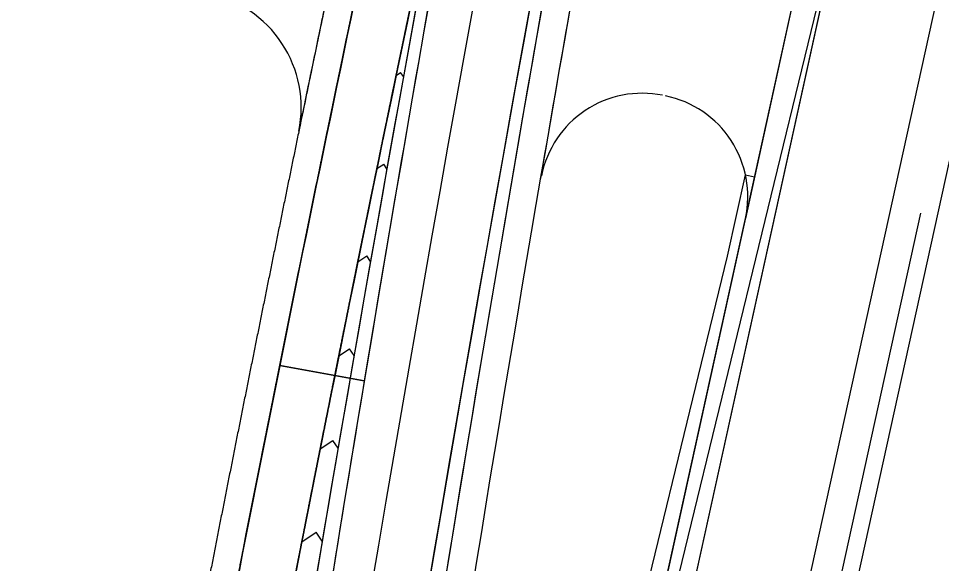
# Model space of a CAD drawing. Extents: x 14104283 to 14128447, y 8633203 to 8671666.
# Drawn here: x 14107950.2 to 14108147.9, y 8640438 to 8640554.9 of the extents above; entities that cross this region are included whole.
import ezdxf

# ---------------------------------------------------------------- set-up
doc = ezdxf.new("R2010")
doc.units = 0
for name, color, linetype in [('Default', 7, 'Continuous'), ('dsnPaintPlaceBrokenLineWhite', 7, 'Continuous'), ('dsnPaintPlaceChannelizingLaneWhite', 7, 'Continuous'), ('dsnPaintPlaceEdgeLineLeftYellow', 7, 'Continuous'), ('dsnPaintPlaceEdgeLineRightWhite', 7, 'Continuous'), ('dsnStgShadingPrevPav', 7, 'Continuous')]:
    doc.layers.add(name, color=color, linetype=linetype)

msp = doc.modelspace()

# ---------------------------------------------------------------- linework, layer by layer
at = {"layer": 'Default'}
for points in [[(14108110.8, 8640394.44), (14108175.06, 8640686.95), (14108151.72, 8640692.57), (14108087.36, 8640399.59)], [(14108083.12, 8640400.52), (14108129.2, 8640590.05), (14108087.36, 8640399.59)]]:
    msp.add_lwpolyline(points, close=True, dxfattribs=at)
for centre, radius, start, end in [((14117394.14, 8638857.08), 9512, 167.610212, 171.325989), ((14117394.14, 8638857.08), 9500, 167.610212, 171.325989), ((14117394.14, 8638857.08), 9500, 167.610212, 171.325989), ((14117394.14, 8638857.08), 9488, 167.610212, 171.325989), ((14117342.69, 8638609.63), 9522.13, 167.509575, 168.915877), ((14117342.69, 8638609.63), 9510.13, 167.921867, 168.915877), ((14117350.61, 8638608.07), 9530.2, 168.915826, 170.320937)]:
    msp.add_arc(centre, radius, start, end, dxfattribs=at)
at = {"layer": 'dsnPaintPlaceBrokenLineWhite'}
msp.add_arc((14117394.14, 8638857.08), 9500, 167.610212, 171.325989, dxfattribs=at)
at = {"layer": 'dsnPaintPlaceChannelizingLaneWhite'}
for p, q in [((14108031.08, 8640542.65), (14108032.04, 8640543.28)), ((14108032.63, 8640542.38), (14108032.04, 8640543.28)), ((14108026.95, 8640522.65), (14108028.41, 8640523.61)), ((14108029.08, 8640522.59), (14108028.41, 8640523.61)), ((14108022.87, 8640502.69), (14108024.77, 8640503.94)), ((14108025.58, 8640502.72), (14108024.77, 8640503.94)), ((14108018.8, 8640482.51), (14108021.1, 8640484.04)), ((14108022.06, 8640482.58), (14108021.1, 8640484.04)), ((14108014.81, 8640462.56), (14108017.51, 8640464.36)), ((14108018.63, 8640462.68), (14108017.51, 8640464.36)), ((14108010.88, 8640442.64), (14108013.92, 8640444.69)), ((14108015.24, 8640442.73), (14108013.92, 8640444.69))]:
    msp.add_line(p, q, dxfattribs=at)
for centre, radius, start, end in [((14117394.14, 8638857.08), 9512, 169.444425, 171.325989), ((14117342.69, 8638609.63), 9510.13, 167.921867, 168.915877)]:
    msp.add_arc(centre, radius, start, end, dxfattribs=at)
at = {"layer": 'dsnPaintPlaceEdgeLineLeftYellow'}
msp.add_arc((14117586.46, 8638823.84), 9683.13, 167.279441, 171.3032, dxfattribs=at)
at = {"layer": 'dsnPaintPlaceEdgeLineRightWhite'}
msp.add_line((14108117.15, 8640393.04), (14108143.52, 8640513.09), dxfattribs=at)
for centre, radius, start, end in [((14117342.69, 8638609.63), 9522.13, 167.509575, 168.915877), ((14117350.61, 8638608.07), 9530.2, 168.915826, 170.320937)]:
    msp.add_arc(centre, radius, start, end, dxfattribs=at)
at = {"layer": 'dsnStgShadingPrevPav'}
for p, q in [((14108124.35, 8640595.95), (14108105.9, 8640511.97)), ((14108006.14, 8640480.41), (14108017.94, 8640478.29)), ((14108017.94, 8640478.29), (14108006.14, 8640480.41)), ((14108017.94, 8640478.29), (14108024.25, 8640477.15)), ((14108024.25, 8640477.15), (14108017.94, 8640478.29))]:
    msp.add_line(p, q, dxfattribs=at)
for points in [[(14108081.5, 8640400.87), (14108123.34, 8640591.33), (14108126.55, 8640605.98), (14108216.67, 8641016.2), (14108268.16, 8641250.61), (14108382.95, 8641773.15), (14108422.02, 8641764.57), (14108309.38, 8641251.8), (14108270.22, 8641073.55), (14108265.93, 8641054.01), (14108255.74, 8641007.62), (14108202.1, 8640763.44), (14108120.56, 8640392.29)], [(14108077.26, 8640401.8), (14108102.07, 8640503.86), (14108105.91, 8640521.35), (14108107.87, 8640520.92), (14108081.5, 8640400.87)]]:
    msp.add_lwpolyline(points, close=True, dxfattribs=at)
for centre, radius, start, end in [((14117407.82, 8638919.35), 9488, 167.610212, 172.222077), ((14117407.82, 8638919.35), 9482, 167.610212, 172.222077), ((14117407.82, 8638919.35), 9512, 169.413861, 172.222077), ((14117407.82, 8638919.35), 9512, 169.413861, 170.574102), ((14117407.82, 8638919.35), 9488, 169.413861, 172.222077), ((14117407.82, 8638919.35), 9482, 169.768725, 170.278029), ((14107985.74, 8640535.75), 25, 348.3681, 78.5089), ((14108083.79, 8640516.82), 22, 78.4908, 168.7454), ((14108084.41, 8640516.69), 22, 347.6102, 78.4908), ((14117407.82, 8638919.35), 9512, 170.574102, 171.702544)]:
    msp.add_arc(centre, radius, start, end, dxfattribs=at)
for points, degree in [([(14108040.07, 8640670.33), (14108039.11, 8640666.01), (14108035.79, 8640651.03), (14108029.85, 8640623.7), (14108025.19, 8640602.04), (14108020.26, 8640578.84), (14108015.47, 8640556.04), (14108010.72, 8640533.12), (14108006.03, 8640510.22), (14108001.39, 8640487.29), (14107996.81, 8640464.36), (14107992.28, 8640441.41), (14107987.82, 8640418.46), (14107983.4, 8640395.49), (14107979.05, 8640372.51), (14107974.75, 8640349.53), (14107970.51, 8640326.51), (14107966.33, 8640303.59), (14107962.15, 8640280.24), (14107958.29, 8640258.43), (14107953.48, 8640230.88), (14107950.9, 8640215.75), (14107950.15, 8640211.39)], 2), ([(14107956.07, 8640210.37), (14107957.38, 8640218.06), (14107960.02, 8640233.43), (14107964.04, 8640256.47), (14107968.11, 8640279.5), (14107972.24, 8640302.51), (14107976.42, 8640325.52), (14107980.66, 8640348.51), (14107984.96, 8640371.49), (14107989.32, 8640394.46), (14107993.73, 8640417.41), (14107998.19, 8640440.35), (14108002.71, 8640463.28), (14108007.29, 8640486.2), (14108011.92, 8640509.1), (14108016.61, 8640531.99), (14108021.36, 8640554.87), (14108026.16, 8640577.73), (14108031.01, 8640600.58), (14108035.93, 8640623.41), (14108040.89, 8640646.24), (14108044.25, 8640661.44), (14108045.92, 8640669.04)], 3), ([(14108026.65, 8640608.79), (14108026.14, 8640606.46), (14108024.06, 8640596.74), (14108020.26, 8640578.84), (14108015.47, 8640556.04), (14108012.14, 8640539.95), (14108010.4, 8640531.51), (14108010.23, 8640530.71)], 3), ([(14108034.62, 8640559.66), (14108034.22, 8640557.75), (14108033.82, 8640555.85), (14108033.43, 8640553.95)], 2), ([(14108033.43, 8640553.95), (14108033.82, 8640555.85), (14108034.22, 8640557.75), (14108034.62, 8640559.66)], 2), ([(14108021.37, 8640554.87), (14108021.45, 8640555.25), (14108021.52, 8640555.63), (14108021.6, 8640556.01)], 2), ([(14108020.17, 8640549.15), (14108020.57, 8640551.05), (14108020.97, 8640552.96), (14108021.37, 8640554.87)], 2), ([(14108033.43, 8640553.95), (14108033.35, 8640553.57), (14108033.27, 8640553.19), (14108033.19, 8640552.81)], 2), ([(14108033.19, 8640552.81), (14108033.27, 8640553.19), (14108033.35, 8640553.57), (14108033.43, 8640553.95)], 2), ([(14108033.19, 8640552.81), (14108032.87, 8640551.28), (14108032.55, 8640549.76), (14108032.24, 8640548.24)], 2), ([(14108032.24, 8640548.24), (14108032.55, 8640549.76), (14108032.87, 8640551.28), (14108033.19, 8640552.81)], 2), ([(14108019.7, 8640546.86), (14108019.78, 8640547.24), (14108019.86, 8640547.62), (14108019.94, 8640548)], 2), ([(14108019.94, 8640548), (14108020.02, 8640548.39), (14108020.09, 8640548.77), (14108020.17, 8640549.15)], 2), ([(14108032.24, 8640548.24), (14108032.16, 8640547.86), (14108032.08, 8640547.48), (14108032, 8640547.1)], 2), ([(14108032, 8640547.1), (14108032.08, 8640547.48), (14108032.16, 8640547.86), (14108032.24, 8640548.24)], 2), ([(14108018.99, 8640543.43), (14108019.22, 8640544.57), (14108019.46, 8640545.72), (14108019.7, 8640546.86)], 2), ([(14108032, 8640547.1), (14108031.84, 8640546.33), (14108031.68, 8640545.57), (14108031.52, 8640544.81)], 2), ([(14108031.52, 8640544.81), (14108031.68, 8640545.57), (14108031.84, 8640546.33), (14108032, 8640547.1)], 2), ([(14108031.52, 8640544.81), (14108031.21, 8640543.29), (14108030.89, 8640541.77), (14108030.57, 8640540.24)], 2), ([(14108030.57, 8640540.24), (14108030.89, 8640541.77), (14108031.21, 8640543.29), (14108031.52, 8640544.81)], 2), ([(14108018.28, 8640540), (14108018.43, 8640540.76), (14108018.59, 8640541.52), (14108018.75, 8640542.29)], 2), ([(14108018.75, 8640542.29), (14108018.83, 8640542.67), (14108018.91, 8640543.05), (14108018.99, 8640543.43)], 2), ([(14108017.33, 8640535.42), (14108017.64, 8640536.95), (14108017.96, 8640538.47), (14108018.28, 8640540)], 2), ([(14108030.57, 8640540.24), (14108030.42, 8640539.48), (14108030.26, 8640538.72), (14108030.1, 8640537.96)], 2), ([(14108030.1, 8640537.96), (14108030.26, 8640538.72), (14108030.42, 8640539.48), (14108030.57, 8640540.24)], 2), ([(14108030.1, 8640537.96), (14108029.71, 8640536.05), (14108029.31, 8640534.15), (14108028.92, 8640532.24)], 2), ([(14108028.92, 8640532.24), (14108029.31, 8640534.15), (14108029.71, 8640536.05), (14108030.1, 8640537.96)], 2), ([(14108016.86, 8640533.13), (14108017.01, 8640533.9), (14108017.17, 8640534.66), (14108017.33, 8640535.42)], 2), ([(14108016.39, 8640530.85), (14108016.46, 8640531.23), (14108016.54, 8640531.61), (14108016.62, 8640531.99)], 2), ([(14108016.62, 8640531.99), (14108016.7, 8640532.37), (14108016.78, 8640532.75), (14108016.86, 8640533.13)], 2), ([(14108028.92, 8640532.24), (14108028.76, 8640531.48), (14108028.6, 8640530.72), (14108028.45, 8640529.96)], 2), ([(14108028.45, 8640529.96), (14108028.6, 8640530.72), (14108028.76, 8640531.48), (14108028.92, 8640532.24)], 2), ([(14108014.97, 8640523.98), (14108015.44, 8640526.27), (14108015.91, 8640528.56), (14108016.39, 8640530.85)], 2), ([(14108028.45, 8640529.96), (14108028.37, 8640529.58), (14108028.29, 8640529.2), (14108028.21, 8640528.82)], 2), ([(14108028.21, 8640528.82), (14108028.29, 8640529.2), (14108028.37, 8640529.58), (14108028.45, 8640529.96)], 2), ([(14108028.21, 8640528.82), (14108027.82, 8640526.91), (14108027.43, 8640525.01), (14108027.04, 8640523.1)], 2), ([(14108027.04, 8640523.1), (14108027.43, 8640525.01), (14108027.82, 8640526.91), (14108028.21, 8640528.82)], 2), ([(14108014.74, 8640522.84), (14108014.82, 8640523.22), (14108014.9, 8640523.6), (14108014.97, 8640523.98)], 2), ([(14108013.33, 8640515.97), (14108013.8, 8640518.26), (14108014.27, 8640520.55), (14108014.74, 8640522.84)], 2), ([(14108027.04, 8640523.1), (14108026.72, 8640521.58), (14108026.41, 8640520.05), (14108026.1, 8640518.53)], 2), ([(14108026.1, 8640518.53), (14108026.41, 8640520.05), (14108026.72, 8640521.58), (14108027.04, 8640523.1)], 2), ([(14108026.1, 8640518.53), (14108026.02, 8640518.15), (14108025.94, 8640517.77), (14108025.86, 8640517.39)], 2), ([(14108025.86, 8640517.39), (14108025.94, 8640517.77), (14108026.02, 8640518.15), (14108026.1, 8640518.53)], 2), ([(14108012.4, 8640511.39), (14108012.71, 8640512.92), (14108013.02, 8640514.44), (14108013.33, 8640515.97)], 2), ([(14108025.86, 8640517.39), (14108025.71, 8640516.63), (14108025.55, 8640515.86), (14108025.4, 8640515.1)], 2), ([(14108025.4, 8640515.1), (14108025.55, 8640515.86), (14108025.71, 8640516.63), (14108025.86, 8640517.39)], 2), ([(14108025.4, 8640515.1), (14108025.24, 8640514.34), (14108025.09, 8640513.58), (14108024.93, 8640512.81)], 2), ([(14108024.93, 8640512.81), (14108025.09, 8640513.58), (14108025.24, 8640514.34), (14108025.4, 8640515.1)], 2), ([(14108024.93, 8640512.81), (14108024.7, 8640511.67), (14108024.46, 8640510.53), (14108024.23, 8640509.38)], 2), ([(14108024.23, 8640509.38), (14108024.46, 8640510.53), (14108024.7, 8640511.67), (14108024.93, 8640512.81)], 2), ([(14108011.93, 8640509.1), (14108012.01, 8640509.48), (14108012.09, 8640509.86), (14108012.17, 8640510.25)], 2), ([(14108012.17, 8640510.25), (14108012.24, 8640510.63), (14108012.32, 8640511.01), (14108012.4, 8640511.39)], 2), ([(14108011.47, 8640506.81), (14108011.62, 8640507.57), (14108011.78, 8640508.34), (14108011.93, 8640509.1)], 2), ([(14108024, 8640508.24), (14108023.92, 8640507.86), (14108023.84, 8640507.48), (14108023.76, 8640507.1)], 2), ([(14108023.76, 8640507.1), (14108023.84, 8640507.48), (14108023.92, 8640507.86), (14108024, 8640508.24)], 2), ([(14108024.23, 8640509.38), (14108024.15, 8640509), (14108024.07, 8640508.62), (14108024, 8640508.24)], 2), ([(14108024, 8640508.24), (14108024.07, 8640508.62), (14108024.15, 8640509), (14108024.23, 8640509.38)], 2), ([(14108010.77, 8640503.38), (14108011, 8640504.52), (14108011.23, 8640505.67), (14108011.47, 8640506.81)], 2), ([(14108023.76, 8640507.1), (14108023.69, 8640506.72), (14108023.61, 8640506.34), (14108023.53, 8640505.95)], 2), ([(14108023.53, 8640505.95), (14108023.61, 8640506.34), (14108023.69, 8640506.72), (14108023.76, 8640507.1)], 2), ([(14108023.3, 8640504.81), (14108023.22, 8640504.43), (14108023.14, 8640504.05), (14108023.07, 8640503.67)], 2), ([(14108023.07, 8640503.67), (14108023.14, 8640504.05), (14108023.22, 8640504.43), (14108023.3, 8640504.81)], 2), ([(14108023.53, 8640505.95), (14108023.45, 8640505.57), (14108023.38, 8640505.19), (14108023.3, 8640504.81)], 2), ([(14108023.3, 8640504.81), (14108023.38, 8640505.19), (14108023.45, 8640505.57), (14108023.53, 8640505.95)], 2), ([(14108010.3, 8640501.09), (14108010.46, 8640501.85), (14108010.61, 8640502.61), (14108010.77, 8640503.38)], 2), ([(14108022.83, 8640502.52), (14108022.76, 8640502.14), (14108022.68, 8640501.76), (14108022.6, 8640501.38)], 2), ([(14108022.6, 8640501.38), (14108022.68, 8640501.76), (14108022.76, 8640502.14), (14108022.83, 8640502.52)], 2), ([(14108023.07, 8640503.67), (14108022.99, 8640503.29), (14108022.91, 8640502.91), (14108022.83, 8640502.52)], 2), ([(14108022.83, 8640502.52), (14108022.91, 8640502.91), (14108022.99, 8640503.29), (14108023.07, 8640503.67)], 2), ([(14108009.38, 8640496.5), (14108009.69, 8640498.03), (14108009.99, 8640499.56), (14108010.3, 8640501.09)], 2), ([(14108022.37, 8640500.24), (14108021.98, 8640498.33), (14108021.6, 8640496.43), (14108021.21, 8640494.52)], 2), ([(14108021.21, 8640494.52), (14108021.6, 8640496.43), (14108021.98, 8640498.33), (14108022.37, 8640500.24)], 2), ([(14108022.6, 8640501.38), (14108022.52, 8640501), (14108022.45, 8640500.62), (14108022.37, 8640500.24)], 2), ([(14108022.37, 8640500.24), (14108022.45, 8640500.62), (14108022.52, 8640501), (14108022.6, 8640501.38)], 2), ([(14108009.15, 8640495.36), (14108009.22, 8640495.74), (14108009.3, 8640496.12), (14108009.38, 8640496.5)], 2), ([(14108008.45, 8640491.92), (14108008.68, 8640493.07), (14108008.91, 8640494.21), (14108009.15, 8640495.36)], 2), ([(14108021.21, 8640494.52), (14108020.52, 8640491.09), (14108019.83, 8640487.66), (14108019.14, 8640484.22)], 2), ([(14108019.14, 8640484.22), (14108019.83, 8640487.66), (14108020.52, 8640491.09), (14108021.21, 8640494.52)], 2), ([(14108007.99, 8640489.63), (14108008.14, 8640490.4), (14108008.3, 8640491.16), (14108008.45, 8640491.92)], 2), ([(14108007.53, 8640487.34), (14108007.61, 8640487.72), (14108007.68, 8640488.11), (14108007.76, 8640488.49)], 2), ([(14108007.76, 8640488.49), (14108007.84, 8640488.87), (14108007.91, 8640489.25), (14108007.99, 8640489.63)], 2), ([(14108007.3, 8640486.2), (14108007.38, 8640486.58), (14108007.45, 8640486.96), (14108007.53, 8640487.34)], 2), ([(14108006.84, 8640483.91), (14108006.99, 8640484.67), (14108007.15, 8640485.43), (14108007.3, 8640486.2)], 2), ([(14108006.38, 8640481.61), (14108006.53, 8640482.38), (14108006.69, 8640483.14), (14108006.84, 8640483.91)], 2), ([(14108018.91, 8640483.08), (14108018.75, 8640482.32), (14108018.6, 8640481.55), (14108018.45, 8640480.79)], 2), ([(14108018.45, 8640480.79), (14108018.6, 8640481.55), (14108018.75, 8640482.32), (14108018.91, 8640483.08)], 2), ([(14108019.14, 8640484.22), (14108019.06, 8640483.84), (14108018.98, 8640483.46), (14108018.91, 8640483.08)], 2), ([(14108018.91, 8640483.08), (14108018.98, 8640483.46), (14108019.06, 8640483.84), (14108019.14, 8640484.22)], 2), ([(14108005.46, 8640477.03), (14108005.69, 8640478.16), (14108005.91, 8640479.28), (14108006.14, 8640480.41)], 2), ([(14108006.14, 8640480.41), (14108006.22, 8640480.81), (14108006.3, 8640481.21), (14108006.38, 8640481.61)], 2), ([(14108018.45, 8640480.79), (14108018.29, 8640480.03), (14108018.14, 8640479.27), (14108017.99, 8640478.5)], 2), ([(14108017.99, 8640478.5), (14108018.14, 8640479.27), (14108018.29, 8640480.03), (14108018.45, 8640480.79)], 2), ([(14108017.99, 8640478.5), (14108017.97, 8640478.43), (14108017.96, 8640478.36), (14108017.94, 8640478.29)], 2), ([(14108017.94, 8640478.29), (14108017.96, 8640478.36), (14108017.97, 8640478.43), (14108017.99, 8640478.5)], 2), ([(14108005.23, 8640475.89), (14108005.31, 8640476.27), (14108005.38, 8640476.65), (14108005.46, 8640477.03)], 2), ([(14108017.76, 8640477.36), (14108017.68, 8640476.98), (14108017.61, 8640476.6), (14108017.53, 8640476.22)], 2), ([(14108017.53, 8640476.22), (14108017.61, 8640476.6), (14108017.68, 8640476.98), (14108017.76, 8640477.36)], 2), ([(14108017.94, 8640478.29), (14108017.88, 8640477.98), (14108017.82, 8640477.67), (14108017.76, 8640477.36)], 2), ([(14108017.76, 8640477.36), (14108017.82, 8640477.67), (14108017.88, 8640477.98), (14108017.94, 8640478.29)], 2), ([(14108003.63, 8640467.87), (14108004.09, 8640470.16), (14108004.55, 8640472.45), (14108005, 8640474.74)], 2), ([(14108005, 8640474.74), (14108005.08, 8640475.12), (14108005.16, 8640475.5), (14108005.23, 8640475.89)], 2), ([(14108017.53, 8640476.22), (14108016.84, 8640472.78), (14108016.16, 8640469.35), (14108015.47, 8640465.92)], 2), ([(14108015.47, 8640465.92), (14108016.16, 8640469.35), (14108016.84, 8640472.78), (14108017.53, 8640476.22)], 2), ([(14108002.72, 8640463.28), (14108002.95, 8640464.43), (14108003.18, 8640465.57), (14108003.4, 8640466.72)], 2), ([(14108003.4, 8640466.72), (14108003.48, 8640467.1), (14108003.56, 8640467.48), (14108003.63, 8640467.87)], 2), ([(14108015.25, 8640464.77), (14108015.17, 8640464.39), (14108015.09, 8640464.01), (14108015.02, 8640463.63)], 2), ([(14108015.02, 8640463.63), (14108015.09, 8640464.01), (14108015.17, 8640464.39), (14108015.25, 8640464.77)], 2), ([(14108015.47, 8640465.92), (14108015.4, 8640465.53), (14108015.32, 8640465.15), (14108015.25, 8640464.77)], 2), ([(14108015.25, 8640464.77), (14108015.32, 8640465.15), (14108015.4, 8640465.53), (14108015.47, 8640465.92)], 2), ([(14108002.49, 8640462.13), (14108002.57, 8640462.52), (14108002.65, 8640462.9), (14108002.72, 8640463.28)], 2), ([(14108015.02, 8640463.63), (14108014.87, 8640462.86), (14108014.71, 8640462.1), (14108014.56, 8640461.34)], 2), ([(14108014.56, 8640461.34), (14108014.71, 8640462.1), (14108014.87, 8640462.86), (14108015.02, 8640463.63)], 2), ([(14108002.04, 8640459.84), (14108002.12, 8640460.22), (14108002.19, 8640460.61), (14108002.27, 8640460.99)], 2), ([(14108002.27, 8640460.99), (14108002.34, 8640461.37), (14108002.42, 8640461.75), (14108002.49, 8640462.13)], 2), ([(14108014.56, 8640461.34), (14108014.41, 8640460.57), (14108014.26, 8640459.81), (14108014.11, 8640459.05)], 2), ([(14108014.11, 8640459.05), (14108014.26, 8640459.81), (14108014.41, 8640460.57), (14108014.56, 8640461.34)], 2), ([(14108001.13, 8640455.26), (14108001.43, 8640456.79), (14108001.74, 8640458.31), (14108002.04, 8640459.84)], 2), ([(14108014.11, 8640459.05), (14108013.5, 8640455.99), (14108012.9, 8640452.94), (14108012.3, 8640449.89)], 2), ([(14108012.3, 8640449.89), (14108012.9, 8640452.94), (14108013.5, 8640455.99), (14108014.11, 8640459.05)], 2), ([(14108000.91, 8640454.11), (14108000.98, 8640454.49), (14108001.06, 8640454.87), (14108001.13, 8640455.26)], 2), ([(14107999.78, 8640448.38), (14108000.15, 8640450.29), (14108000.53, 8640452.2), (14108000.91, 8640454.11)], 2), ([(14108012.3, 8640449.89), (14108011.92, 8640447.98), (14108011.55, 8640446.07), (14108011.17, 8640444.16)], 2), ([(14108011.17, 8640444.16), (14108011.55, 8640446.07), (14108011.92, 8640447.98), (14108012.3, 8640449.89)], 2), ([(14107998.87, 8640443.79), (14107999.1, 8640444.94), (14107999.33, 8640446.09), (14107999.55, 8640447.23)], 2), ([(14107999.55, 8640447.23), (14107999.63, 8640447.61), (14107999.7, 8640448), (14107999.78, 8640448.38)], 2), ([(14107998.2, 8640440.35), (14107998.42, 8640441.5), (14107998.65, 8640442.65), (14107998.87, 8640443.79)], 2), ([(14108011.17, 8640444.16), (14108010.87, 8640442.64), (14108010.57, 8640441.11), (14108010.27, 8640439.58)], 2), ([(14108010.27, 8640439.58), (14108010.57, 8640441.11), (14108010.87, 8640442.64), (14108011.17, 8640444.16)], 2), ([(14107997.75, 8640438.06), (14107997.83, 8640438.44), (14107997.9, 8640438.82), (14107997.98, 8640439.2)], 2), ([(14107997.98, 8640439.2), (14107998.05, 8640439.59), (14107998.13, 8640439.97), (14107998.2, 8640440.35)], 2), ([(14108010.27, 8640439.58), (14108010.2, 8640439.2), (14108010.12, 8640438.82), (14108010.05, 8640438.44)], 2), ([(14108010.05, 8640438.44), (14108010.12, 8640438.82), (14108010.2, 8640439.2), (14108010.27, 8640439.58)], 2), ([(14107995.51, 8640426.59), (14107996.26, 8640430.41), (14107997, 8640434.24), (14107997.75, 8640438.06)], 2), ([(14108010.05, 8640438.44), (14108009.9, 8640437.67), (14108009.75, 8640436.91), (14108009.6, 8640436.15)], 2), ([(14108009.6, 8640436.15), (14108009.75, 8640436.91), (14108009.9, 8640437.67), (14108010.05, 8640438.44)], 2)]:
    msp.add_open_spline(points, degree=degree, dxfattribs=at)

doc.saveas('drawing.dxf')
